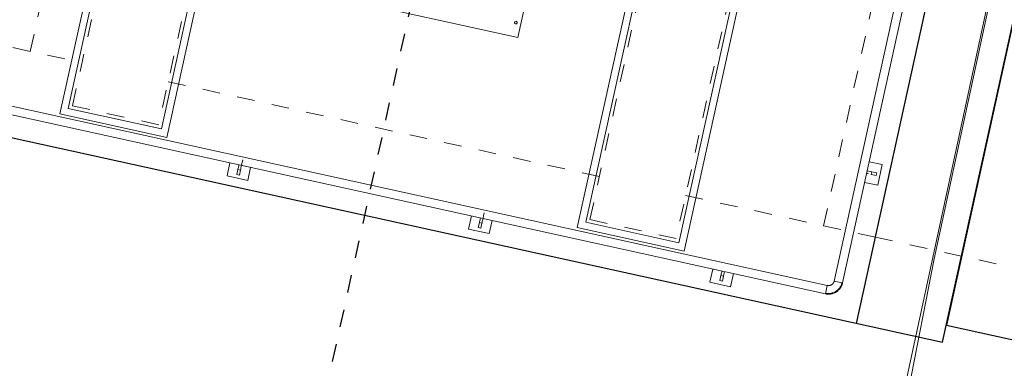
# Model space of a CAD drawing. Header units: metres. Extents: x 250001 to 257773, y 598992 to 609118.
# Tile 515 of 1056: x 254947.56 to 254953.14, y 601166.94 to 601168.91. Entities that reach past the tile are written whole.
import ezdxf
from ezdxf import colors
from ezdxf.entities.mleader import LeaderData, LeaderLine
from ezdxf.math import Vec2, Vec3

# ---------------------------------------------------------------- set-up
doc = ezdxf.new("R2010")
doc.units = ezdxf.units.M
doc.linetypes.add('XX-HIDDEN', pattern=[4, 2, -2])
doc.linetypes.add('XX-STRAMIEN', pattern=[16, 10, -2, 2, -2])
for name, color, linetype, lineweight in [('B-WE-GR-GRAS-GV', 252, 'Continuous', 13), ('B-WE-GW-GRONDWERKLIJN_KRUIN-G', 252, 'Continuous', 18), ('B-WE-GW-TALUD_KRUIN-G', 252, 'Continuous', 18), ('G_IMPT', 8, 'Continuous', 18), ('N-CO-BC-BETONVORM-G', 50, 'Continuous', 25), ('N-CO-BC-BETONVORM-GN', 7, 'XX-HIDDEN', 18), ('N-WE-VH-VERHARDING_HALFVERHARDING-A', 252, 'Continuous', 18), ('X-XX-AL-AANKLEDING-T25', 7, 'Continuous', 25), ('X-XX-AL-REFERENTIE-G', 7, 'Continuous', 18), ('X_XX_AL_STRAMIENLIJN_G-3', 7, 'XX-STRAMIEN', 25)]:
    doc.layers.add(name, color=color, linetype=linetype, lineweight=lineweight)
doc.styles.add('NLCS-ISO-ANNOTATIEF-T25', font='NLCS-ISO.ttf', dxfattribs={"height": 2.5})

# ---------------------------------------------------------------- blocks, each defined once
blk = doc.blocks.new('BS2021-132-Xref-inmeting-2d-20210906')
at = {"layer": 'B-WE-GW-GRONDWERKLIJN_KRUIN-G'}
blk.add_lwpolyline([(254939.6584, 601108.2282), (254940.862, 601112.5821), (254942.0656, 601116.9359), (254942.5674, 601119.3835), (254942.7714, 601120.3787), (254943.4771, 601123.8214), (254944.1828, 601127.2641), (254945.242, 601132.0047), (254946.3013, 601136.7452), (254947.2392, 601141.3276), (254948.1771, 601145.9099), (254948.9256, 601149.1847), (254949.674, 601152.4595), (254950.4225, 601155.7343), (254951.1949, 601159.6746), (254951.9673, 601163.6148), (254952.7396, 601167.555), (254953.6748, 601171.88), (254954.6099, 601176.2049), (254955.5451, 601180.5299), (254956.4802, 601184.8548), (254957.4395, 601189.6638)], dxfattribs=at)
blk = doc.blocks.new('BS2021-132-Xref-BGT-GRIJS-20210617-aangepast')
at = {"layer": 'B-WE-GR-GRAS-GV', "flags": 128}
for points in [[(254976.819, 601319.758), (254933.271, 601121.875), (254942.193, 601119.878), (254945.617, 601135.524), (254950.45, 601156.987), (254955.045, 601178.285), (254960.804, 601205.905), (254965.333, 601227.434), (254968.143, 601241.151), (254969.784, 601248.981), (254972.739, 601262.666)], [(254972.739, 601262.666), (254969.784, 601248.981), (254968.143, 601241.151), (254965.333, 601227.434), (254960.804, 601205.905), (254955.045, 601178.285), (254950.45, 601156.987), (254945.617, 601135.524), (254942.193, 601119.878), (254944.328, 601119.4), (254960.959, 601194.428), (254979.955, 601280.798)]]:
    blk.add_lwpolyline(points, dxfattribs=at)
at = {"layer": 'B-WE-GW-TALUD_KRUIN-G', "flags": 128}
blk.add_lwpolyline([(254942.193, 601119.878), (254945.617, 601135.524), (254950.45, 601156.987), (254955.045, 601178.285), (254960.804, 601205.905), (254965.333, 601227.434), (254968.143, 601241.151), (254969.784, 601248.981), (254972.739, 601262.666)], dxfattribs=at)
blk = doc.blocks.new('inventor_dwg_schuivenmoot - samenstelling schuivenmoot_dwg-1618099-WCS_N_A_P_ Copy 1')
at = {"layer": 'G_IMPT'}
for p, q in [((-1810, -2060), (-1810, 2060)), ((-1770, 2020), (-1770, -2020)), ((-1230, -2020), (-1230, 2020)), ((-1190, 2060), (-1190, -2060)), ((1190, -2060), (1190, 2060)), ((1230, 2020), (1230, -2020)), ((1770, -2020), (1770, 2020)), ((1810, 2060), (1810, -2060)), ((630, 1080), (630, -1080)), ((2675.8, 1029.8), (2675.8, -2043)), ((2724.1, -2043), (2724.1, 1029.8)), ((-630, -1080), (630, -1080)), ((2800, -1340), (2724.1, -1340)), ((2750.9, -1407.5), (2750.9, -1392.5)), ((2780, -1392.5), (2750.9, -1392.5)), ((2780, -1392.5), (2780, -1407.5)), ((2800, -1460), (2800, -1340)), ((2750.9, -1407.5), (2780, -1407.5)), ((2724.1, -1460), (2800, -1460)), ((-1190, -2060), (-1810, -2060)), ((-1770, -2020), (-1230, -2020)), ((1810, -2060), (1190, -2060)), ((1230, -2020), (1770, -2020)), ((2724.1, -2043), (2675.8, -2043)), ((2643, -2075.9), (-4143, -2075.9)), ((2643, -2075.9), (2643, -2124.2)), ((-4143, -2124.2), (2643, -2124.2)), ((-810, -2124.2), (-810, -2200)), ((-757.5, -2150.9), (-742.5, -2150.9)), ((-757.5, -2150.9), (-757.5, -2180)), ((-742.5, -2180), (-742.5, -2150.9)), ((-690, -2200), (-690, -2124.2)), ((590, -2124.2), (590, -2200)), ((642.5, -2150.9), (657.5, -2150.9)), ((642.5, -2150.9), (642.5, -2180)), ((657.5, -2180), (657.5, -2150.9)), ((710, -2200), (710, -2124.2)), ((1990, -2124.2), (1990, -2200)), ((2042.5, -2150.9), (2057.5, -2150.9)), ((2042.5, -2150.9), (2042.5, -2180)), ((2057.5, -2150.9), (2057.5, -2124.2)), ((2057.5, -2180), (2057.5, -2150.9)), ((2110, -2200), (2110, -2124.2)), ((-810, -2200), (-690, -2200)), ((-742.5, -2180), (-757.5, -2180)), ((590, -2200), (710, -2200)), ((657.5, -2180), (642.5, -2180)), ((1990, -2200), (2110, -2200)), ((2057.5, -2180), (2042.5, -2180))]:
    blk.add_line(p, q, dxfattribs=at)
at = {"layer": 'G_IMPT', "flags": 128}
for points in [[(2643, -2124.2), (2646.2, -2124.1), (2649.5, -2123.9), (2652.7, -2123.6), (2655.9, -2123.1), (2659.1, -2122.5), (2662.3, -2121.8), (2665.4, -2121), (2668.5, -2120), (2671.6, -2118.9), (2674.6, -2117.7), (2677.6, -2116.4), (2680.5, -2115), (2683.3, -2113.4), (2686.1, -2111.8), (2688.8, -2110), (2691.5, -2108.1), (2694, -2106.1), (2696.5, -2104), (2698.9, -2101.8), (2701.2, -2099.5), (2703.4, -2097.2), (2705.5, -2094.7), (2707.6, -2092.2), (2709.5, -2089.5), (2711.3, -2086.8), (2713, -2084.1), (2714.6, -2081.2), (2716, -2078.4), (2717.4, -2075.4), (2718.6, -2072.4), (2719.8, -2069.4), (2720.7, -2066.3), (2721.6, -2063.1), (2722.4, -2060), (2723, -2056.8), (2723.5, -2053.6), (2723.8, -2050.4), (2724, -2047.1), (2724.1, -2043.9), (2724.1, -2043)], [(2675.8, -2043), (2675.8, -2044.3), (2675.7, -2045.6), (2675.6, -2046.9), (2675.4, -2048.2), (2675.2, -2049.5), (2674.9, -2050.8), (2674.6, -2052.1), (2674.2, -2053.3), (2673.7, -2054.6), (2673.3, -2055.8), (2672.7, -2057), (2672.1, -2058.2), (2671.5, -2059.3), (2670.8, -2060.4), (2670.1, -2061.5), (2669.3, -2062.6), (2668.5, -2063.7), (2667.7, -2064.7), (2666.8, -2065.6), (2665.9, -2066.6), (2664.9, -2067.5), (2663.9, -2068.3), (2662.9, -2069.1), (2661.8, -2069.9), (2660.7, -2070.6), (2659.6, -2071.3), (2658.5, -2072), (2657.3, -2072.6), (2656.1, -2073.1), (2654.9, -2073.6), (2653.7, -2074.1), (2652.4, -2074.5), (2651.2, -2074.8), (2649.9, -2075.1), (2648.6, -2075.4), (2647.3, -2075.6), (2646, -2075.7), (2644.7, -2075.8), (2643.4, -2075.8), (2643, -2075.9)], [(2643, -2120.9), (2646.1, -2120.8), (2649.2, -2120.7), (2652.3, -2120.3), (2655.4, -2119.9), (2658.5, -2119.3), (2661.5, -2118.7), (2664.5, -2117.9), (2667.5, -2116.9), (2670.4, -2115.9), (2673.3, -2114.8), (2676.2, -2113.5), (2679, -2112.1), (2681.7, -2110.6), (2684.4, -2109), (2687, -2107.3), (2689.5, -2105.5), (2692, -2103.6), (2694.4, -2101.6), (2696.7, -2099.5), (2698.9, -2097.3), (2701, -2095), (2703, -2092.6), (2705, -2090.2), (2706.8, -2087.7), (2708.6, -2085.1), (2710.2, -2082.4), (2711.7, -2079.7), (2713.1, -2076.9), (2714.4, -2074.1), (2715.6, -2071.2), (2716.7, -2068.3), (2717.6, -2065.3), (2718.5, -2062.3), (2719.2, -2059.3), (2719.8, -2056.2), (2720.2, -2053.2), (2720.6, -2050.1), (2720.8, -2047), (2720.9, -2043.8), (2720.9, -2043)]]:
    blk.add_lwpolyline(points, dxfattribs=at)
at = {"layer": 'G_IMPT'}
for centre, major_axis, ratio, start_param, end_param in [((600, -1000), (-5.62, 4.96), 1, 3.864813, 7.006406), ((600, -1000), (4.2, 6.21), 1, 2.165941, 5.307533), ((2720.9, -1392.5), (-30, 0), 0.000001, 1.579486, 3.109717), ((2720.9, -1407.5), (-30, 0), 0.000001, 1.678141, 2.054226), ((-742.5, -2120.9), (0, 30), 0.000001, 3.173468, 7.961022), ((-757.5, -2120.9), (0, 30), 0.000001, 1.678141, 3.248938), ((642.5, -2120.9), (0, 30), 0.000001, 1.678141, 3.248938), ((2042.5, -2120.9), (0, 30), 0.000001, 1.678141, 3.251712)]:
    blk.add_ellipse(centre, major_axis=major_axis, ratio=ratio, start_param=start_param, end_param=end_param, dxfattribs=at)
blk.add_ellipse((657.5, -2120.9), major_axis=(0, 30), ratio=0.000001, dxfattribs=at)
blk = doc.blocks.new('inventor_dwg_schuivenmoot - inventor_dwg_schuivenmoot-1618100-WCS_N_A_P_ Copy 1')
blk.add_blockref('inventor_dwg_schuivenmoot - samenstelling schuivenmoot_dwg-1618099-WCS_N_A_P_ Copy 1', (0, 0))
blk = doc.blocks.new('Getijdenduiker_RD')
at = {"layer": 'N-CO-BC-BETONVORM-G'}
for p, q in [((254952299.8, 601167190.1), (254953267, 601171584.9)), ((254952788.1, 601167082.6), (254953755.3, 601171477.4)), ((254953733.8, 601171379.8), (254952809.6, 601167180.3)), ((254944486.8, 601168909.4), (254952788.1, 601167082.6)), ((254952809.6, 601167180.3), (254979520.5, 601161302.1))]:
    blk.add_line(p, q, dxfattribs=at)
at = {"layer": 'N-CO-BC-BETONVORM-GN'}
for p, q in [((254947861.1, 601168422.9), (254948720.7, 601172329.4)), ((254949209.1, 601172221.9), (254948349.4, 601168315.4)), ((254947621.8, 601168731.5), (254948374, 601172149.7)), ((254950790.9, 601167778.1), (254951650.6, 601171684.6)), ((254952138.9, 601171577.1), (254951279.3, 601167670.6)), ((254952114.3, 601167742.8), (254952866.5, 601171161.1)), ((254945375.5, 601169225.8), (254947914.8, 601168667)), ((254948403.1, 601168559.5), (254950844.7, 601168022.2)), ((254948349.4, 601168315.4), (254947861.1, 601168422.9)), ((254951333, 601167914.8), (254952407.3, 601167678.4)), ((254951279.3, 601167670.6), (254950790.9, 601167778.1)), ((254952407.3, 601167678.4), (254979997.1, 601161606.8))]:
    blk.add_line(p, q, dxfattribs=at)
at = {"layer": 'X_XX_AL_STRAMIENLIJN_G-3'}
blk.add_line((254948603.5, 601163654), (254951081, 601174912.1), dxfattribs=at)
at = {"layer": 'N-CO-BC-BETONVORM-G', "rotation": 347.5890000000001}
blk.add_blockref('inventor_dwg_schuivenmoot - inventor_dwg_schuivenmoot-1618100-WCS_N_A_P_ Copy 1', (254950000, 601170000), dxfattribs=at)

msp = doc.modelspace()

# ---------------------------------------------------------------- hatches: boundary and pattern name
at = {"layer": 'N-WE-VH-VERHARDING_HALFVERHARDING-A'}
h = msp.add_hatch(dxfattribs=at)
h.set_pattern_fill('AVH-HALFVERHARDING-SO', color=256, pattern_type=2)
h.set_pattern_definition([(50, (254847.808, 601253.6878), (3.5863, -0.31376), [0.375, -4.125]), (355, (254847.808, 601253.688), (-0.693757, 3.76096), [0.3, -3.3]), (100.4514, (254848.107, 601253.6617), (2.892547, 3.4472), [0.3187, -3.50571]), (46.1842, (254847.808, 601254.688), (5.336205, -0.827595), [0.5625, -6.1875]), (96.6356, (254848.253, 601254.619), (4.67331, 4.87059), [0.47805, -5.25856]), (351.1842, (254847.808, 601254.688), (4.67331, 4.87059), [0.45, -4.95]), (21, (254848.308, 601254.4378), (2.984535, -2.013094), [0.375, -4.125]), (326, (254848.308, 601254.438), (1.216577, 3.62575), [0.3, -3.3]), (71.4514, (254848.557, 601254.27), (4.201113, 1.61265), [0.3187, -3.50571]), (37.5, (254847.8081, 601253.6878), (0.060799, 1.664469), [0, -3.26, 0, -3.35, 0, -3.3125]), (7.5, (254847.8081, 601253.6878), (1.315348, 1.972059), [0, -1.91, 0, -3.185, 0, -1.2625]), (327.5, (254846.6931, 601253.6878), (2.669112, -0.112774), [0, -1.25, 0, -3.9, 0, -5.175]), (317.5, (254846.193, 601253.6878), (2.91593, 0.500525), [0, -1.625, 0, -2.59, 0, -3.675])])
edge = h.paths.add_edge_path()
edge.add_line((254940.4527, 601403.4276), (254953.3537, 601350.4374))
edge.add_line((254953.3537, 601350.4374), (254909.7238, 601236.4452))
edge.add_line((254909.7238, 601236.4452), (254860.9424, 601247.384))
edge.add_line((254860.9424, 601247.384), (254858.0979, 601234.699))
edge.add_line((254858.0979, 601234.699), (254835.6552, 601239.7316))
edge.add_line((254835.6552, 601239.7316), (254832.3731, 601225.0951))
edge.add_line((254832.3731, 601225.0951), (254827.9969, 601205.5798))
edge.add_line((254827.9969, 601205.5798), (254825.0696, 601206.2362))
edge.add_line((254825.0696, 601206.2362), (254814.9975, 601161.32))
edge.add_arc((254839.3917, 601155.8498), 25, 167.36094, 205.65948)
edge.add_line((254816.8571, 601145.0242), (254830.6694, 601116.2724))
edge.add_arc((254853.204, 601127.0979), 25, 205.65948, 227.89878)
edge.add_line((254836.4429, 601108.5489), (254908.7268, 601043.2326))
edge.add_line((254908.7268, 601043.2326), (254908.6815, 601043.0241))
edge.add_line((254908.6815, 601043.0241), (254907.6454, 601038.2601))
edge.add_line((254907.6454, 601038.2601), (254907.3876, 601037.1))
edge.add_line((254907.3876, 601037.1), (254905.4545, 601042.1461))
edge.add_line((254905.4545, 601042.1461), (254833.9941, 601106.7183))
edge.add_arc((254850.7552, 601125.2673), 25, 205.65948, 227.89878, ccw=False)
edge.add_line((254828.2206, 601114.4418), (254813.0032, 601146.1186))
edge.add_arc((254835.5378, 601156.9441), 25, 167.36094, 205.65948, ccw=False)
edge.add_line((254811.1436, 601162.4143), (254823.3546, 601216.8691))
edge.add_arc((254798.9604, 601222.3393), 25, 347.36094, 437.36094)
edge.add_line((254804.4306, 601246.7335), (254797.6003, 601248.2652))
edge.add_line((254797.6003, 601248.2652), (254798.9131, 601254.1198))
edge.add_line((254798.9131, 601254.1198), (254820.38, 601249.306))
edge.add_arc((254822.5681, 601259.0637), 10, 257.36094, 347.36094)
edge.add_line((254832.3258, 601256.8756), (254837.5772, 601280.294))
edge.add_line((254837.5772, 601280.294), (254866.8502, 601273.7298))
edge.add_line((254866.8502, 601273.7298), (254862.0364, 601252.2629))
edge.add_line((254862.0364, 601252.2629), (254885.5077, 601246.9996))
edge.add_arc((254890.9779, 601271.3938), 25, 257.36094, 339.05591)
edge.add_line((254914.3261, 601262.4574), (254945.3412, 601343.4908))
edge.add_arc((254921.993, 601352.4272), 25, 339.05591, 373.68306)
edge.add_line((254946.2835, 601358.341), (254935.7235, 601401.7153))
edge.add_line((254935.7235, 601401.7153), (254940.4527, 601403.4276))

# ---------------------------------------------------------------- block references
at = {"xscale": 0.001, "yscale": 0.001, "zscale": 0.001}
msp.add_blockref('Getijdenduiker_RD', (0, 0), dxfattribs=at)
at = {"layer": 'X-XX-AL-REFERENTIE-G'}
for name in ['BS2021-132-Xref-BGT-GRIJS-20210617-aangepast', 'BS2021-132-Xref-inmeting-2d-20210906']:
    msp.add_blockref(name, (0, 0), dxfattribs=at)

# ---------------------------------------------------------------- next in the draw order: leaders
at = {"layer": 'X-XX-AL-AANKLEDING-T25'}
ml = msp.add_multileader_mtext('Standard', dxfattribs=at)
ml.set_content('Getijdenduiker', color=256, style='NLCS-ISO-ANNOTATIEF-T25')
ml.set_leader_properties(color=256, linetype='ByLayer', lineweight=-1)
ml.build(insert=Vec2(0, 0))
ml.multileader.update_dxf_attribs({"text_left_attachment_type": 5, "text_right_attachment_type": 5, "dogleg_length": 2.5, "arrow_head_size": 1.25, "scale": 0.5})
ctx = ml.context
ctx.base_point, ctx.scale, ctx.char_height, ctx.arrow_head_size, ctx.landing_gap_size, ctx.plane_origin = Vec3(254954.7348, 601150.2966), 0.5, 1.25, 1.25, 0.45, Vec3(254975.4074, 601164.4087)
ctx.left_attachment, ctx.right_attachment = 5, 5
notes = []
notes.append((ctx, [(1, (1, 1, 0), (254953.4848, 601150.2966), (1, 0), 1.25, [(0, [(254943.0467, 601171.5302)], 0, [])])]))
ctx.mtext.insert, ctx.mtext.flow_direction = Vec3(254955.1848, 601151.9216), 5
ctx.mtext.has_bg_fill, ctx.mtext.bg_color, ctx.mtext.bg_scale_factor, ctx.mtext.bg_transparency, ctx.mtext.use_window_bg_color = 1, -1027028792, 1.5, 0, 1
for ctx, leaders in notes:
    for number, flags, end, landing, length, lines in leaders:
        leader = LeaderData()
        leader.index, (leader.has_last_leader_line, leader.has_dogleg_vector, leader.attachment_direction) = number, flags
        leader.last_leader_point, leader.dogleg_vector, leader.dogleg_length = Vec3(end), Vec3(landing), length
        for number, points, colour, breaks in lines:
            line = LeaderLine()
            line.index, line.vertices, line.color, line.breaks = number, Vec3.list(points), colors.encode_raw_color(colour), breaks
            leader.lines.append(line)
        ctx.leaders.append(leader)

doc.saveas('drawing.dxf')
